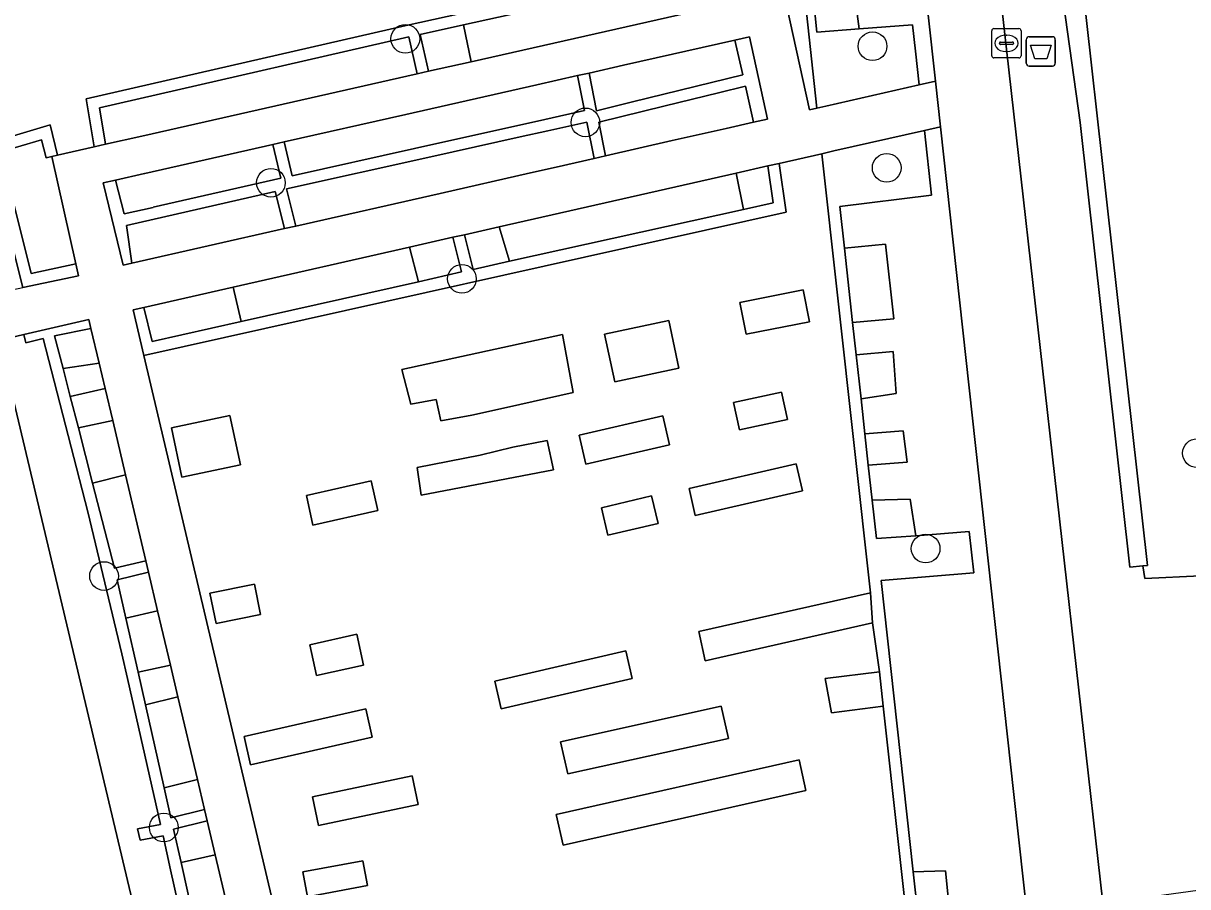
# Model space of a CAD drawing. Extents: x 161248 to 161848, y 384871 to 385383.
# Drawn here: x 161600.37 to 161640.06, y 385221.52 to 385250.95 of the extents above; entities that cross this region are included whole.
import ezdxf

# ---------------------------------------------------------------- set-up
doc = ezdxf.new("R2010")
doc.units = 0
for name, color, linetype in [('IMGEO_Afvalbak', 7, 'Continuous'), ('IMGEO_Boom', 7, 'Continuous'), ('IMGEO_Brandkraan', 7, 'Continuous'), ('IMGEO_Groenvoorziening', 7, 'Continuous'), ('IMGEO_Haag', 7, 'Continuous'), ('IMGEO_Voetpad_gesloten', 7, 'Continuous'), ('IMGEO_Voetpad_halfverhard', 7, 'Continuous'), ('IMGEO_Voetpad_open', 7, 'Continuous')]:
    doc.layers.add(name, color=color, linetype=linetype)

msp = doc.modelspace()

# ---------------------------------------------------------------- linework, layer by layer
at = {"layer": 'IMGEO_Afvalbak'}
for p, q in [((161634.557, 385249.596), (161634.557, 385250.396)), ((161634.557, 385250.396), (161634.557, 385249.596)), ((161634.657, 385250.496), (161635.447, 385250.496)), ((161635.447, 385250.496), (161634.657, 385250.496)), ((161635.547, 385250.396), (161635.547, 385249.596)), ((161635.547, 385249.596), (161635.547, 385250.396)), ((161635.447, 385249.496), (161634.657, 385249.496)), ((161634.657, 385249.496), (161635.447, 385249.496))]:
    msp.add_line(p, q, dxfattribs=at)
msp.add_lwpolyline([(161634.7, 385250.21), (161635.404, 385250.21), (161635.255, 385249.74), (161634.849, 385249.74), (161634.7, 385250.21)], dxfattribs=at)
for centre, start, end in [((161634.657, 385250.396), 90, 180), ((161634.657, 385250.396), 90, 180), ((161635.447, 385250.396), 0, 90), ((161635.447, 385250.396), 360, 90), ((161634.657, 385249.596), 180, 270), ((161634.657, 385249.596), 180, 270), ((161635.447, 385249.596), 270, 0), ((161635.447, 385249.596), 270, 0)]:
    msp.add_arc(centre, 0.1, start, end, dxfattribs=at)
at = {"layer": 'IMGEO_Boom'}
for centre in [(161613.391, 385250.425), (161629.317, 385250.172), (161619.53, 385247.577), (161629.8, 385246.027), (161608.809, 385245.517), (161615.32, 385242.242), (161640.378, 385236.297), (161631.127, 385233.046), (161603.119, 385232.109), (161605.157, 385223.537)]:
    msp.add_circle(centre, 0.489, dxfattribs=at)
at = {"layer": 'IMGEO_Brandkraan'}
for p, q in [((161633.381, 385249.847), (161633.381, 385250.699)), ((161633.456, 385250.773), (161634.308, 385250.773)), ((161634.382, 385250.699), (161634.382, 385249.847)), ((161633.64, 385250.267), (161633.64, 385250.279)), ((161633.683, 385250.316), (161634.081, 385250.316)), ((161633.869, 385250.553), (161633.894, 385250.553)), ((161634.124, 385250.279), (161634.124, 385250.267)), ((161634.078, 385250.23), (161633.68, 385250.23)), ((161633.892, 385249.993), (161633.867, 385249.993)), ((161634.308, 385249.773), (161633.456, 385249.773))]:
    msp.add_line(p, q, dxfattribs=at)
for points in [[(161633.381, 385249.847), (161633.381, 385250.699)], [(161633.456, 385250.773), (161634.308, 385250.773)], [(161634.382, 385250.699), (161634.382, 385249.847)], [(161634.308, 385249.773), (161633.456, 385249.773)]]:
    msp.add_lwpolyline(points, dxfattribs=at)
for centre, radius, start, end in [((161633.458, 385250.697), 0.0765, 91.552, 178.448), ((161633.458, 385250.697), 0.0765, 91.552, 178.448), ((161634.306, 385250.697), 0.0765, 1.552, 88.448), ((161634.306, 385250.697), 0.0765, 1.552, 88.448), ((161633.68, 385250.276), 0.0403, 85.8775, 175.7526), ((161633.677, 385250.266), 0.0366, 178.938, 274.7102), ((161634.081, 385250.273), 0.043, 264.8664, 352.4533), ((161634.085, 385250.278), 0.0386, 1.7309, 96.639), ((161633.458, 385249.849), 0.0765, 181.552, 268.448), ((161633.458, 385249.849), 0.0765, 181.552, 268.448), ((161634.306, 385249.849), 0.0765, 271.552, 358.448), ((161634.306, 385249.849), 0.0765, 271.552, 358.448)]:
    msp.add_arc(centre, radius, start, end, dxfattribs=at)
for centre, major_axis, ratio, start_param, end_param in [((161633.868, 385250.273), (-0.387, 0.002), 0.722429, 4.712389, 7.853982), ((161633.893, 385250.273), (-0.39, 0.002), 0.717154, 1.570796, 4.712389)]:
    msp.add_ellipse(centre, major_axis=major_axis, ratio=ratio, start_param=start_param, end_param=end_param, dxfattribs=at)
at = {"layer": 'IMGEO_Groenvoorziening'}
for points in [[(161634.818, 385302.549), (161631.444, 385297.261), (161638.695, 385232.47), (161638.529, 385232.454), (161638.601, 385232.02), (161640.502, 385232.113), (161641.893, 385221.599), (161643.668, 385222.865)], [(161630.687, 385297.176), (161629.306, 385297.021), (161628.672, 385296.956), (161632.736, 385260.257), (161637.166, 385220.965), (161637.756, 385221.037), (161641.893, 385221.599), (161640.502, 385232.113), (161638.601, 385232.02), (161638.529, 385232.454), (161638.087, 385232.413), (161636.398, 385247.57), (161635.466, 385254.251)], [(161630.687, 385297.176), (161635.466, 385254.251), (161636.398, 385247.57), (161638.087, 385232.413), (161638.529, 385232.454), (161638.695, 385232.47), (161631.444, 385297.261)], [(161625.033, 385251.767), (161624.599, 385253.35), (161613.421, 385250.877), (161602.508, 385248.378), (161602.783, 385246.743), (161603.174, 385246.831), (161602.966, 385248.072), (161604.205, 385248.356), (161613.512, 385250.488), (161613.791, 385249.229), (161614.181, 385249.317), (161613.902, 385250.574), (161615.37, 385250.899), (161623.097, 385252.608), (161624.313, 385252.878), (161624.642, 385251.679)], [(161628.861, 385250.764), (161628.537, 385253.257), (161627.166, 385253.124), (161627.416, 385250.648)], [(161623.379, 385251.394), (161624.642, 385251.679), (161624.313, 385252.878), (161623.097, 385252.608), (161615.37, 385250.899), (161615.633, 385249.645)], [(161615.37, 385250.899), (161613.902, 385250.574), (161614.181, 385249.317), (161615.633, 385249.645)], [(161613.791, 385249.229), (161613.512, 385250.488), (161604.205, 385248.356), (161602.966, 385248.072), (161603.174, 385246.831), (161604.407, 385247.109)], [(161617.31, 385247.08), (161618.245, 385247.288), (161619.578, 385247.584), (161619.825, 385246.349), (161620.216, 385246.438), (161619.987, 385247.582), (161622.251, 385248.138), (161624.061, 385248.584), (161624.989, 385248.812), (161625.263, 385247.583), (161625.732, 385247.69), (161625.121, 385250.496), (161624.624, 385250.383), (161624.9, 385249.202), (161621.131, 385248.275), (161619.909, 385247.974), (161619.654, 385249.259), (161619.264, 385249.171), (161619.5, 385247.977), (161618.149, 385247.676), (161613.701, 385246.686), (161609.531, 385245.758), (161609.264, 385246.908), (161608.874, 385246.82), (161609.141, 385245.67), (161604.8, 385244.681), (161604.789, 385244.679), (161603.802, 385244.454), (161603.514, 385245.607), (161603.094, 385245.512), (161603.767, 385242.703), (161604.072, 385242.772), (161603.88, 385244.061), (161608.952, 385245.217), (161609.272, 385243.953), (161609.662, 385244.041), (161609.342, 385245.307), (161614.259, 385246.401)], [(161624.624, 385250.383), (161620.824, 385249.524), (161619.654, 385249.259), (161619.909, 385247.974), (161621.131, 385248.275), (161624.9, 385249.202)], [(161618.149, 385247.676), (161619.5, 385247.977), (161619.264, 385249.171), (161617.87, 385248.855), (161613.405, 385247.845), (161609.264, 385246.908), (161609.531, 385245.758), (161613.701, 385246.686)], [(161624.331, 385247.372), (161625.263, 385247.583), (161624.989, 385248.812), (161624.061, 385248.584), (161622.251, 385248.138), (161619.987, 385247.582), (161620.216, 385246.438), (161622.485, 385246.953)], [(161601.532, 385246.46), (161601.278, 385247.488), (161599.114, 385246.848), (161600.347, 385241.942), (161602.253, 385242.348), (161602.162, 385242.753), (161600.638, 385242.425), (161599.596, 385246.574), (161600.99, 385246.986), (161601.143, 385246.368), (161601.337, 385246.416)], [(161617.658, 385245.857), (161618.527, 385246.054), (161619.825, 385246.349), (161619.578, 385247.584), (161618.245, 385247.288), (161617.31, 385247.08), (161614.259, 385246.401), (161609.342, 385245.307), (161609.662, 385244.041), (161614.574, 385245.157)], [(161601.337, 385246.416), (161601.143, 385246.368), (161600.99, 385246.986), (161599.596, 385246.574), (161600.638, 385242.425), (161602.162, 385242.753)], [(161608.874, 385246.82), (161604.513, 385245.833), (161604.5, 385245.83), (161603.514, 385245.607), (161603.802, 385244.454), (161604.789, 385244.679), (161604.8, 385244.681), (161609.141, 385245.67)], [(161629.55, 385228.841), (161629.313, 385230.515), (161623.609, 385229.219), (161623.393, 385230.221), (161629.252, 385231.531), (161627.592, 385246.509), (161626.136, 385246.179), (161626.378, 385244.52), (161604.477, 385239.628), (161610.497, 385214.106), (161610.605, 385213.684), (161630.714, 385218.34), (161629.68, 385227.668), (161627.914, 385227.442), (161627.698, 385228.614)], [(161625.745, 385246.09), (161625.928, 385244.83), (161624.915, 385244.605), (161616.945, 385242.839), (161615.7, 385242.563), (161615.405, 385243.745), (161615.015, 385243.657), (161615.309, 385242.476), (161613.837, 385242.145), (161607.799, 385240.786), (161604.764, 385240.102), (161604.478, 385241.267), (161604.11, 385241.184), (161604.477, 385239.628), (161626.378, 385244.52), (161626.136, 385246.179)], [(161624.667, 385245.846), (161624.915, 385244.605), (161625.928, 385244.83), (161625.745, 385246.09)], [(161616.595, 385244.015), (161616.945, 385242.839), (161624.915, 385244.605), (161624.667, 385245.846)], [(161609.272, 385243.953), (161608.952, 385245.217), (161603.88, 385244.061), (161604.072, 385242.772)], [(161615.405, 385243.745), (161615.7, 385242.563), (161616.945, 385242.839), (161616.595, 385244.015)], [(161613.536, 385243.322), (161613.837, 385242.145), (161615.309, 385242.476), (161615.015, 385243.657)], [(161607.523, 385241.958), (161607.799, 385240.786), (161613.837, 385242.145), (161613.536, 385243.322)], [(161628.359, 385243.287), (161628.638, 385240.751), (161630.046, 385240.876), (161629.757, 385243.424)], [(161604.478, 385241.267), (161604.764, 385240.102), (161607.799, 385240.786), (161607.523, 385241.958)], [(161627.171, 385240.781), (161626.955, 385241.864), (161624.796, 385241.432), (161625.013, 385240.35)], [(161625.013, 385240.35), (161624.796, 385241.432), (161626.955, 385241.864), (161627.171, 385240.781)], [(161622.716, 385239.193), (161622.372, 385240.821), (161620.183, 385240.359), (161620.527, 385238.73)], [(161620.527, 385238.73), (161620.183, 385240.359), (161622.372, 385240.821), (161622.716, 385239.193)], [(161602.674, 385240.547), (161601.434, 385240.299), (161601.722, 385239.183), (161602.953, 385239.364)], [(161619.117, 385238.367), (161618.747, 385240.341), (161613.275, 385239.153), (161613.583, 385237.966), (161614.446, 385238.129), (161614.605, 385237.397), (161615.653, 385237.591), (161616.836, 385237.858)], [(161614.605, 385237.397), (161614.446, 385238.129), (161613.583, 385237.966), (161613.275, 385239.153), (161618.747, 385240.341), (161619.117, 385238.367), (161616.836, 385237.858), (161615.653, 385237.591)], [(161628.759, 385239.656), (161628.925, 385238.15), (161630.126, 385238.327), (161630.022, 385239.767)], [(161602.953, 385239.364), (161601.722, 385239.183), (161601.967, 385238.23), (161603.158, 385238.498)], [(161603.158, 385238.498), (161601.967, 385238.23), (161602.244, 385237.158), (161603.414, 385237.411)], [(161626.419, 385237.451), (161626.217, 385238.383), (161624.583, 385238.028), (161624.785, 385237.096)], [(161624.785, 385237.096), (161624.583, 385238.028), (161626.217, 385238.383), (161626.419, 385237.451)], [(161607.766, 385235.9), (161607.411, 385237.584), (161605.415, 385237.163), (161605.77, 385235.479)], [(161605.77, 385235.479), (161605.415, 385237.163), (161607.411, 385237.584), (161607.766, 385235.9)], [(161622.396, 385236.587), (161622.166, 385237.574), (161619.314, 385236.911), (161619.544, 385235.924)], [(161619.544, 385235.924), (161619.314, 385236.911), (161622.166, 385237.574), (161622.396, 385236.587)], [(161603.414, 385237.411), (161602.244, 385237.158), (161602.729, 385235.274), (161603.852, 385235.559)], [(161629.056, 385236.961), (161629.174, 385235.893), (161630.502, 385235.993), (161630.358, 385237.061)], [(161613.794, 385235.811), (161613.934, 385234.87), (161618.439, 385235.733), (161618.223, 385236.732), (161617.052, 385236.5), (161615.944, 385236.225)], [(161613.934, 385234.87), (161613.794, 385235.811), (161615.944, 385236.225), (161617.052, 385236.5), (161618.223, 385236.732), (161618.439, 385235.733)], [(161626.926, 385235.011), (161626.717, 385235.931), (161623.063, 385235.098), (161623.273, 385234.178)], [(161623.273, 385234.178), (161623.063, 385235.098), (161626.717, 385235.931), (161626.926, 385235.011)], [(161603.852, 385235.559), (161602.729, 385235.274), (161603.477, 385232.374), (161604.543, 385232.632)], [(161610.234, 385233.842), (161610.026, 385234.858), (161612.224, 385235.356), (161612.453, 385234.345)], [(161612.224, 385235.356), (161610.026, 385234.858), (161610.234, 385233.842), (161612.453, 385234.345)], [(161622.009, 385233.9), (161621.788, 385234.841), (161620.077, 385234.44), (161620.297, 385233.499)], [(161620.297, 385233.499), (161620.077, 385234.44), (161621.788, 385234.841), (161622.009, 385233.9)], [(161629.451, 385233.387), (161630.793, 385233.482), (161630.6, 385234.73), (161629.307, 385234.691)], [(161604.635, 385232.242), (161603.57, 385231.985), (161603.866, 385230.675), (161604.946, 385230.927)], [(161608.458, 385230.801), (161608.248, 385231.83), (161606.727, 385231.521), (161606.937, 385230.491)], [(161606.937, 385230.491), (161606.727, 385231.521), (161608.248, 385231.83), (161608.458, 385230.801)], [(161629.252, 385231.531), (161623.393, 385230.221), (161623.609, 385229.219), (161629.313, 385230.515)], [(161604.946, 385230.927), (161603.866, 385230.675), (161604.281, 385228.836), (161605.384, 385229.074)], [(161611.965, 385229.073), (161611.733, 385230.122), (161610.13, 385229.767), (161610.362, 385228.719)], [(161610.362, 385228.719), (161610.13, 385229.767), (161611.733, 385230.122), (161611.965, 385229.073)], [(161621.125, 385228.618), (161620.907, 385229.558), (161616.437, 385228.524), (161616.654, 385227.584)], [(161621.125, 385228.618), (161616.654, 385227.584), (161616.437, 385228.524), (161620.907, 385229.558)], [(161605.384, 385229.074), (161604.281, 385228.836), (161604.533, 385227.718), (161605.641, 385227.987)], [(161629.55, 385228.841), (161627.698, 385228.614), (161627.914, 385227.442), (161629.68, 385227.668)], [(161605.641, 385227.987), (161604.533, 385227.718), (161605.171, 385224.893), (161606.306, 385225.169)], [(161624.404, 385226.574), (161624.16, 385227.675), (161618.683, 385226.46), (161618.927, 385225.36)], [(161624.16, 385227.675), (161624.404, 385226.574), (161618.927, 385225.36), (161618.683, 385226.46)], [(161612.265, 385226.613), (161612.043, 385227.584), (161607.894, 385226.639), (161608.115, 385225.668)], [(161608.115, 385225.668), (161607.894, 385226.639), (161612.043, 385227.584), (161612.265, 385226.613)], [(161627.048, 385224.793), (161626.812, 385225.84), (161618.53, 385223.978), (161618.766, 385222.931)], [(161626.812, 385225.84), (161627.048, 385224.793), (161618.766, 385222.931), (161618.53, 385223.978)], [(161613.626, 385225.3), (161610.223, 385224.582), (161610.429, 385223.605), (161613.831, 385224.324)], [(161613.831, 385224.324), (161610.429, 385223.605), (161610.223, 385224.582), (161613.626, 385225.3)], [(161605.401, 385223.871), (161606.547, 385224.15), (161606.306, 385225.169), (161605.171, 385224.893)], [(161606.639, 385223.761), (161605.489, 385223.481), (161605.745, 385222.337), (161606.913, 385222.601)], [(161606.913, 385222.601), (161605.745, 385222.337), (161606.446, 385219.205), (161607.65, 385219.48)], [(161612.102, 385221.554), (161611.946, 385222.401), (161609.896, 385222.023), (161610.052, 385221.176)], [(161612.102, 385221.554), (161610.052, 385221.176), (161609.896, 385222.023), (161611.946, 385222.401)], [(161630.861, 385220.607), (161631.941, 385220.707), (161631.805, 385222.062), (161630.704, 385222.027)]]:
    msp.add_lwpolyline(points, close=True, dxfattribs=at)
for points in [[(161599.194, 385241.672), (161599.982, 385241.864), (161600.347, 385241.942), (161599.114, 385246.848), (161601.278, 385247.488), (161601.532, 385246.46), (161602.783, 385246.743), (161602.508, 385248.378), (161613.421, 385250.877), (161624.599, 385253.35), (161625.033, 385251.767), (161626.28, 385252.049), (161627.174, 385248.009), (161627.421, 385248.065), (161622.111, 385297.21)], [(161622.111, 385297.21), (161627.421, 385248.065), (161627.722, 385248.133), (161630.912, 385248.856), (161630.784, 385250), (161630.684, 385250.897), (161628.861, 385250.764), (161627.416, 385250.648), (161627.166, 385253.124), (161626.894, 385255.59), (161626.664, 385257.683), (161626.52, 385258.998), (161626.369, 385260.362), (161626.28, 385261.175), (161626.019, 385263.541), (161625.882, 385264.783), (161627.186, 385264.946), (161629.091, 385265.155), (161628.898, 385266.882)], [(161628.898, 385266.882), (161629.091, 385265.155), (161627.186, 385264.946), (161627.298, 385263.675), (161627.632, 385261.288), (161626.28, 385261.175), (161626.369, 385260.362), (161627.454, 385260.442), (161627.543, 385259.074), (161626.52, 385258.998), (161626.664, 385257.683), (161627.844, 385257.795), (161628.122, 385255.682), (161626.894, 385255.59), (161627.166, 385253.124), (161628.537, 385253.257), (161628.861, 385250.764), (161630.684, 385250.897), (161630.784, 385250), (161630.912, 385248.856), (161631.46, 385248.983), (161630.262, 385259.889), (161626.253, 385295.909)], [(161630.861, 385220.607), (161630.704, 385222.027), (161629.609, 385231.954), (161632.769, 385232.221), (161632.612, 385233.629), (161630.793, 385233.482), (161629.451, 385233.387), (161629.307, 385234.691), (161629.174, 385235.893), (161629.056, 385236.961), (161628.925, 385238.15), (161628.759, 385239.656), (161628.638, 385240.751), (161628.359, 385243.287), (161628.202, 385244.707), (161631.332, 385245.093), (161631.085, 385247.301), (161627.999, 385246.601), (161627.592, 385246.509), (161629.252, 385231.531), (161629.313, 385230.515), (161629.55, 385228.841), (161629.68, 385227.668), (161630.714, 385218.34)], [(161631.632, 385247.425), (161631.085, 385247.301), (161631.332, 385245.093), (161628.202, 385244.707), (161628.359, 385243.287), (161629.757, 385243.424), (161630.046, 385240.876), (161628.638, 385240.751), (161628.759, 385239.656), (161630.022, 385239.767), (161630.126, 385238.327), (161628.925, 385238.15), (161629.056, 385236.961), (161630.358, 385237.061), (161630.502, 385235.993), (161629.174, 385235.893), (161629.307, 385234.691), (161630.6, 385234.73), (161630.793, 385233.482), (161632.612, 385233.629), (161632.769, 385232.221), (161629.609, 385231.954), (161630.704, 385222.027), (161631.805, 385222.062), (161631.941, 385220.707)], [(161634.631, 385220.13), (161634.133, 385224.662), (161631.632, 385247.425)], [(161606.446, 385219.205), (161605.745, 385222.337), (161605.489, 385223.481), (161606.639, 385223.761), (161606.547, 385224.15), (161605.401, 385223.871), (161605.171, 385224.893), (161604.533, 385227.718), (161604.281, 385228.836), (161603.866, 385230.675), (161603.57, 385231.985), (161604.635, 385232.242), (161604.543, 385232.632), (161603.477, 385232.374), (161602.729, 385235.274), (161602.244, 385237.158), (161601.967, 385238.23), (161601.722, 385239.183), (161601.434, 385240.299), (161602.674, 385240.547), (161602.601, 385240.855), (161600.389, 385240.343), (161600.453, 385240.063), (161601.044, 385240.211), (161601.329, 385239.104), (161602.567, 385234.301), (161603.731, 385229.457), (161603.92, 385228.62), (161604.591, 385225.647), (161605.043, 385223.641), (161604.262, 385223.491), (161604.351, 385223.101), (161605.131, 385223.25), (161605.39, 385222.095), (161606.932, 385215.207)], [(161605.39, 385222.095), (161605.131, 385223.25), (161604.351, 385223.101), (161604.262, 385223.491), (161605.043, 385223.641), (161604.591, 385225.647), (161603.92, 385228.62), (161603.731, 385229.457), (161602.567, 385234.301), (161601.329, 385239.104), (161601.044, 385240.211), (161600.453, 385240.063), (161600.389, 385240.343), (161599.562, 385240.146)], [(161600.05, 385238.065), (161605.621, 385214.543), (161606.284, 385214.69), (161606.202, 385215.048), (161606.932, 385215.207), (161605.39, 385222.095)]]:
    msp.add_lwpolyline(points, dxfattribs=at)
at = {"layer": 'IMGEO_Haag'}
for points in [[(161622.111, 385297.21), (161627.421, 385248.065), (161627.722, 385248.133), (161630.912, 385248.856), (161630.784, 385250), (161630.684, 385250.897), (161628.861, 385250.764), (161627.416, 385250.648), (161627.166, 385253.124), (161626.894, 385255.59), (161626.664, 385257.683), (161626.52, 385258.998), (161626.369, 385260.362), (161626.28, 385261.175), (161626.019, 385263.541), (161625.882, 385264.783), (161627.186, 385264.946), (161629.091, 385265.155), (161628.898, 385266.882)], [(161630.861, 385220.607), (161630.704, 385222.027), (161629.609, 385231.954), (161632.769, 385232.221), (161632.612, 385233.629), (161630.793, 385233.482), (161629.451, 385233.387), (161629.307, 385234.691), (161629.174, 385235.893), (161629.056, 385236.961), (161628.925, 385238.15), (161628.759, 385239.656), (161628.638, 385240.751), (161628.359, 385243.287), (161628.202, 385244.707), (161631.332, 385245.093), (161631.085, 385247.301), (161627.999, 385246.601), (161627.592, 385246.509), (161629.252, 385231.531), (161629.313, 385230.515), (161629.55, 385228.841), (161629.68, 385227.668), (161630.714, 385218.34)], [(161606.446, 385219.205), (161605.745, 385222.337), (161605.489, 385223.481), (161606.639, 385223.761), (161606.547, 385224.15), (161605.401, 385223.871), (161605.171, 385224.893), (161604.533, 385227.718), (161604.281, 385228.836), (161603.866, 385230.675), (161603.57, 385231.985), (161604.635, 385232.242), (161604.543, 385232.632), (161603.477, 385232.374), (161602.729, 385235.274), (161602.244, 385237.158), (161601.967, 385238.23), (161601.722, 385239.183), (161601.434, 385240.299), (161602.674, 385240.547), (161602.601, 385240.855), (161600.389, 385240.343), (161600.453, 385240.063), (161601.044, 385240.211), (161601.329, 385239.104), (161602.567, 385234.301), (161603.731, 385229.457), (161603.92, 385228.62), (161604.591, 385225.647), (161605.043, 385223.641), (161604.262, 385223.491), (161604.351, 385223.101), (161605.131, 385223.25), (161605.39, 385222.095), (161606.932, 385215.207)]]:
    msp.add_lwpolyline(points, dxfattribs=at)
for points in [[(161625.033, 385251.767), (161624.599, 385253.35), (161613.421, 385250.877), (161602.508, 385248.378), (161602.783, 385246.743), (161603.174, 385246.831), (161602.966, 385248.072), (161604.205, 385248.356), (161613.512, 385250.488), (161613.791, 385249.229), (161614.181, 385249.317), (161613.902, 385250.574), (161615.37, 385250.899), (161623.097, 385252.608), (161624.313, 385252.878), (161624.642, 385251.679)], [(161617.31, 385247.08), (161618.245, 385247.288), (161619.578, 385247.584), (161619.825, 385246.349), (161620.216, 385246.438), (161619.987, 385247.582), (161622.251, 385248.138), (161624.061, 385248.584), (161624.989, 385248.812), (161625.263, 385247.583), (161625.732, 385247.69), (161625.121, 385250.496), (161624.624, 385250.383), (161624.9, 385249.202), (161621.131, 385248.275), (161619.909, 385247.974), (161619.654, 385249.259), (161619.264, 385249.171), (161619.5, 385247.977), (161618.149, 385247.676), (161613.701, 385246.686), (161609.531, 385245.758), (161609.264, 385246.908), (161608.874, 385246.82), (161609.141, 385245.67), (161604.8, 385244.681), (161604.789, 385244.679), (161603.802, 385244.454), (161603.514, 385245.607), (161603.094, 385245.512), (161603.767, 385242.703), (161604.072, 385242.772), (161603.88, 385244.061), (161608.952, 385245.217), (161609.272, 385243.953), (161609.662, 385244.041), (161609.342, 385245.307), (161614.259, 385246.401)], [(161601.532, 385246.46), (161601.278, 385247.488), (161599.114, 385246.848), (161600.347, 385241.942), (161602.253, 385242.348), (161602.162, 385242.753), (161600.638, 385242.425), (161599.596, 385246.574), (161600.99, 385246.986), (161601.143, 385246.368), (161601.337, 385246.416)], [(161625.745, 385246.09), (161625.928, 385244.83), (161624.915, 385244.605), (161616.945, 385242.839), (161615.7, 385242.563), (161615.405, 385243.745), (161615.015, 385243.657), (161615.309, 385242.476), (161613.837, 385242.145), (161607.799, 385240.786), (161604.764, 385240.102), (161604.478, 385241.267), (161604.11, 385241.184), (161604.477, 385239.628), (161626.378, 385244.52), (161626.136, 385246.179)]]:
    msp.add_lwpolyline(points, close=True, dxfattribs=at)
at = {"layer": 'IMGEO_Voetpad_gesloten'}
msp.add_lwpolyline([(161606.218, 385212.021), (161605.978, 385213.033), (161605.621, 385214.543), (161600.05, 385238.065)], dxfattribs=at)
at = {"layer": 'IMGEO_Voetpad_halfverhard'}
msp.add_lwpolyline([(161626.253, 385295.909), (161630.262, 385259.889), (161631.46, 385248.983), (161631.632, 385247.425), (161634.133, 385224.662), (161634.631, 385220.13), (161637.241, 385220.3), (161637.21, 385220.572), (161637.166, 385220.965), (161632.736, 385260.257)], dxfattribs=at)
at = {"layer": 'IMGEO_Voetpad_open'}
for points in [[(161610.497, 385214.106), (161604.477, 385239.628), (161604.11, 385241.184), (161604.478, 385241.267), (161607.523, 385241.958), (161613.536, 385243.322), (161615.015, 385243.657), (161615.405, 385243.745), (161616.595, 385244.015), (161624.667, 385245.846), (161625.745, 385246.09), (161626.136, 385246.179), (161627.592, 385246.509), (161627.999, 385246.601), (161631.085, 385247.301), (161631.632, 385247.425), (161631.46, 385248.983), (161630.912, 385248.856), (161627.722, 385248.133), (161627.421, 385248.065), (161627.174, 385248.009), (161626.28, 385252.049)], [(161623.379, 385251.394), (161615.633, 385249.645), (161614.181, 385249.317), (161613.791, 385249.229), (161604.407, 385247.109), (161603.174, 385246.831), (161602.783, 385246.743), (161601.532, 385246.46), (161601.337, 385246.416), (161602.162, 385242.753), (161602.253, 385242.348), (161600.347, 385241.942)], [(161599.562, 385240.146), (161600.389, 385240.343), (161602.601, 385240.855), (161602.674, 385240.547), (161602.953, 385239.364), (161603.158, 385238.498), (161603.414, 385237.411), (161603.852, 385235.559), (161604.543, 385232.632), (161604.635, 385232.242), (161604.946, 385230.927), (161605.384, 385229.074), (161605.641, 385227.987), (161606.306, 385225.169), (161606.547, 385224.15), (161606.639, 385223.761), (161606.913, 385222.601), (161607.65, 385219.48)]]:
    msp.add_lwpolyline(points, dxfattribs=at)
msp.add_lwpolyline([(161624.624, 385250.383), (161625.121, 385250.496), (161625.732, 385247.69), (161625.263, 385247.583), (161624.331, 385247.372), (161622.485, 385246.953), (161620.216, 385246.438), (161619.825, 385246.349), (161618.527, 385246.054), (161617.658, 385245.857), (161614.574, 385245.157), (161609.662, 385244.041), (161609.272, 385243.953), (161604.072, 385242.772), (161603.767, 385242.703), (161603.094, 385245.512), (161603.514, 385245.607), (161604.5, 385245.83), (161604.513, 385245.833), (161608.874, 385246.82), (161609.264, 385246.908), (161613.405, 385247.845), (161617.87, 385248.855), (161619.264, 385249.171), (161619.654, 385249.259), (161620.824, 385249.524)], close=True, dxfattribs=at)

doc.saveas('drawing.dxf')
